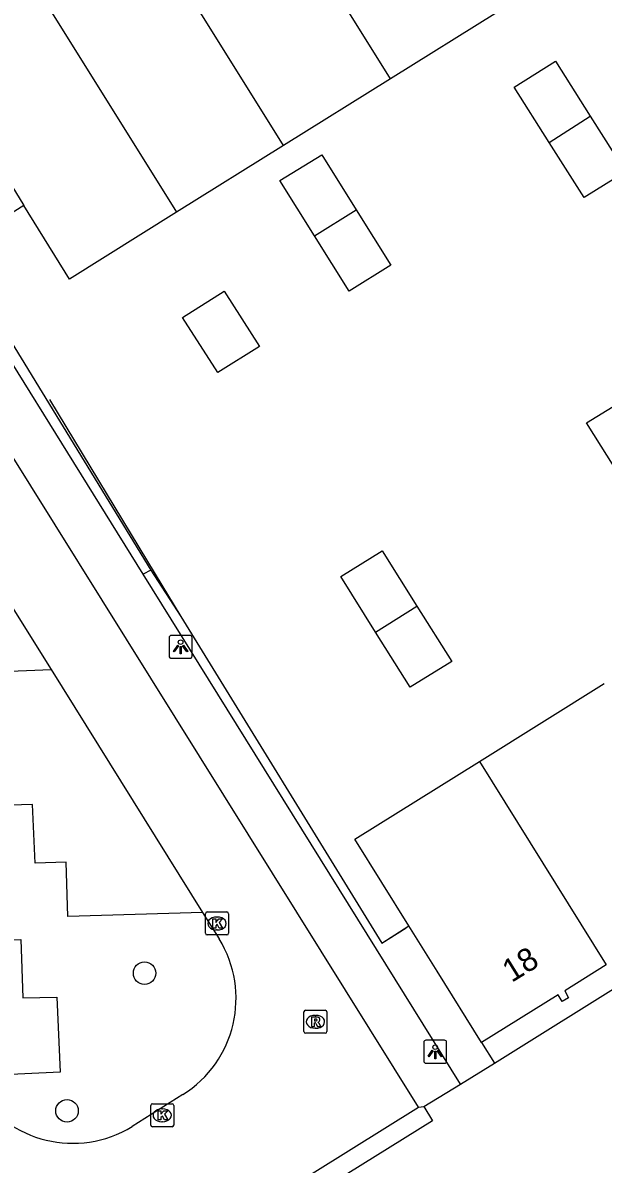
# Model space of a CAD drawing. Extents: x 159280 to 160375, y 384531 to 385872.
# Drawn here: x 159497.41 to 159522.63, y 385428.19 to 385477.77 of the extents above; entities that cross this region are included whole.
import ezdxf

# ---------------------------------------------------------------- set-up
doc = ezdxf.new("R2010")
doc.units = 0
for name, color, linetype in [('IMGEO_Boom', 7, 'Continuous'), ('IMGEO_Groenvoorziening', 7, 'Continuous'), ('IMGEO_Hek', 7, 'Continuous'), ('IMGEO_Kolk', 7, 'Continuous'), ('IMGEO_Lichtpunt', 7, 'Continuous'), ('IMGEO_Pand', 7, 'Continuous'), ('IMGEO_Pand_nummerreeks', 7, 'Continuous'), ('IMGEO_Parkeervlak_open', 7, 'Continuous'), ('IMGEO_Rijbaan_lokaal_open', 7, 'Continuous'), ('IMGEO_Rioolput', 7, 'Continuous'), ('IMGEO_Voetgangersgebied_open', 7, 'Continuous'), ('IMGEO_Voetpad_open', 7, 'Continuous')]:
    doc.layers.add(name, color=color, linetype=linetype)

msp = doc.modelspace()

# ---------------------------------------------------------------- linework, layer by layer
at = {"layer": 'IMGEO_Boom'}
for centre in [(159502.705, 385436.482), (159499.334, 385430.502)]:
    msp.add_circle(centre, 0.489, dxfattribs=at)
at = {"layer": 'IMGEO_Groenvoorziening'}
for points in [[(159494.434, 385467.936), (159502.981, 385453.986)], [(159502.981, 385453.986), (159502.638, 385453.818)], [(159502.981, 385453.986), (159504.281, 385451.976), (159513.012, 385437.783), (159514.193, 385438.536)], [(159517.348, 385433.478), (159517.909, 385432.576)]]:
    msp.add_lwpolyline(points, dxfattribs=at)
at = {"layer": 'IMGEO_Hek'}
for points in [[(159498.577, 385461.411), (159503.167, 385453.815), (159504.281, 385451.976)], [(159504.281, 385451.976), (159513.012, 385437.783), (159514.065, 385438.454)]]:
    msp.add_lwpolyline(points, dxfattribs=at)
at = {"layer": 'IMGEO_Kolk'}
for p, q in [((159505.35, 385438.217), (159505.35, 385439.069)), ((159505.425, 385439.143), (159506.277, 385439.143)), ((159505.838, 385438.923), (159505.863, 385438.923)), ((159506.351, 385439.069), (159506.351, 385438.217)), ((159505.861, 385438.363), (159505.836, 385438.363)), ((159506.277, 385438.143), (159505.425, 385438.143)), ((159502.971, 385429.885), (159502.971, 385430.737)), ((159503.046, 385430.811), (159503.898, 385430.811)), ((159503.459, 385430.591), (159503.484, 385430.591)), ((159503.972, 385430.737), (159503.972, 385429.885)), ((159503.482, 385430.031), (159503.457, 385430.031)), ((159503.898, 385429.811), (159503.046, 385429.811))]:
    msp.add_line(p, q, dxfattribs=at)
for points in [[(159505.35, 385438.217), (159505.35, 385439.069)], [(159505.425, 385439.143), (159506.277, 385439.143)], [(159505.671, 385438.843), (159505.794, 385438.843), (159505.794, 385438.692), (159505.924, 385438.843), (159506.088, 385438.843), (159505.942, 385438.692), (159506.095, 385438.443), (159505.943, 385438.443), (159505.858, 385438.607), (159505.794, 385438.54), (159505.794, 385438.443), (159505.671, 385438.443), (159505.671, 385438.843)], [(159506.351, 385439.069), (159506.351, 385438.217)], [(159506.277, 385438.143), (159505.425, 385438.143)], [(159502.971, 385429.885), (159502.971, 385430.737)], [(159503.046, 385430.811), (159503.898, 385430.811)], [(159503.292, 385430.511), (159503.415, 385430.511), (159503.415, 385430.36), (159503.545, 385430.511), (159503.709, 385430.511), (159503.563, 385430.36), (159503.716, 385430.111), (159503.564, 385430.111), (159503.479, 385430.275), (159503.415, 385430.208), (159503.415, 385430.111), (159503.292, 385430.111), (159503.292, 385430.511)], [(159503.972, 385430.737), (159503.972, 385429.885)], [(159503.898, 385429.811), (159503.046, 385429.811)]]:
    msp.add_lwpolyline(points, dxfattribs=at)
for centre, start, end in [((159505.427, 385439.067), 91.552, 178.448), ((159505.427, 385439.067), 91.552, 178.448), ((159506.275, 385439.067), 1.552, 88.448), ((159506.275, 385439.067), 1.552, 88.448), ((159505.427, 385438.219), 181.552, 268.448), ((159505.427, 385438.219), 181.552, 268.448), ((159506.275, 385438.219), 271.552, 358.448), ((159506.275, 385438.219), 271.552, 358.448), ((159503.048, 385430.735), 91.552, 178.448), ((159503.048, 385430.735), 91.552, 178.448), ((159503.896, 385430.735), 1.552, 88.448), ((159503.896, 385430.735), 1.552, 88.448), ((159503.048, 385429.887), 181.552, 268.448), ((159503.048, 385429.887), 181.552, 268.448), ((159503.896, 385429.887), 271.552, 358.448), ((159503.896, 385429.887), 271.552, 358.448)]:
    msp.add_arc(centre, 0.0765, start, end, dxfattribs=at)
for centre, major_axis, ratio, start_param, end_param in [((159505.837, 385438.643), (-0.387, 0.002), 0.722429, 4.712389, 7.853982), ((159505.862, 385438.643), (-0.39, 0.002), 0.717154, 1.570796, 4.712389), ((159503.458, 385430.311), (-0.387, 0.002), 0.722429, 4.712389, 7.853982), ((159503.483, 385430.311), (-0.39, 0.002), 0.717154, 1.570796, 4.712389)]:
    msp.add_ellipse(centre, major_axis=major_axis, ratio=ratio, start_param=start_param, end_param=end_param, dxfattribs=at)
at = {"layer": 'IMGEO_Lichtpunt'}
for p, q in [((159503.77, 385451.064), (159503.77, 385450.257)), ((159503.77, 385451.064), (159503.77, 385450.257)), ((159504.672, 385451.159), (159503.864, 385451.159)), ((159504.672, 385451.159), (159503.864, 385451.159)), ((159504.766, 385450.257), (159504.766, 385451.064)), ((159504.766, 385450.257), (159504.766, 385451.064)), ((159503.864, 385450.163), (159504.672, 385450.163)), ((159503.864, 385450.163), (159504.672, 385450.163)), ((159514.833, 385433.473), (159514.833, 385432.666)), ((159514.833, 385433.473), (159514.833, 385432.666)), ((159515.735, 385433.568), (159514.927, 385433.568)), ((159515.735, 385433.568), (159514.927, 385433.568)), ((159515.829, 385432.666), (159515.829, 385433.473)), ((159515.829, 385432.666), (159515.829, 385433.473)), ((159514.927, 385432.572), (159515.735, 385432.572)), ((159514.927, 385432.572), (159515.735, 385432.572))]:
    msp.add_line(p, q, dxfattribs=at)
for points in [[(159504.144, 385450.728), (159504.183, 385450.7), (159503.995, 385450.438), (159503.957, 385450.465), (159504.144, 385450.728)], [(159504.246, 385450.68), (159504.293, 385450.68), (159504.293, 385450.358), (159504.246, 385450.358), (159504.246, 385450.68)], [(159504.356, 385450.7), (159504.394, 385450.727), (159504.581, 385450.465), (159504.542, 385450.437), (159504.356, 385450.7)], [(159515.207, 385433.137), (159515.246, 385433.109), (159515.058, 385432.847), (159515.02, 385432.874), (159515.207, 385433.137)], [(159515.309, 385433.089), (159515.356, 385433.089), (159515.356, 385432.767), (159515.309, 385432.767), (159515.309, 385433.089)], [(159515.419, 385433.109), (159515.457, 385433.136), (159515.644, 385432.874), (159515.605, 385432.846), (159515.419, 385433.109)]]:
    msp.add_lwpolyline(points, dxfattribs=at)
for centre in [(159504.269, 385450.862), (159515.332, 385433.271)]:
    msp.add_circle(centre, 0.0994, dxfattribs=at)
for centre, start, end in [((159503.864, 385451.064), 90, 180), ((159503.864, 385451.064), 90, 180), ((159504.672, 385451.064), 0, 90), ((159504.672, 385451.064), 0, 90), ((159503.864, 385450.257), 180, 270), ((159503.864, 385450.257), 180, 270), ((159504.672, 385450.257), 270, 0), ((159504.672, 385450.257), 270, 360), ((159514.927, 385433.473), 90, 180), ((159514.927, 385433.473), 90, 180), ((159515.735, 385433.473), 0, 90), ((159515.735, 385433.473), 0, 90), ((159514.927, 385432.666), 180, 270), ((159514.927, 385432.666), 180, 270), ((159515.735, 385432.666), 270, 0), ((159515.735, 385432.666), 270, 360)]:
    msp.add_arc(centre, 0.0946, start, end, dxfattribs=at)
at = {"layer": 'IMGEO_Pand'}
for points in [[(159513.386, 385475.331), (159507.262, 385485.155)], [(159508.739, 385472.434), (159502.612, 385482.262)], [(159497.963, 385479.368), (159496.147, 385478.238), (159495.975, 385478.521), (159495.704, 385478.358), (159495.876, 385478.064), (159493.451, 385476.542), (159493.332, 385476.468), (159495.555, 385472.916), (159497.464, 385469.836)], [(159497.963, 385479.368), (159504.092, 385469.537)], [(159518.033, 385478.228), (159513.386, 385475.331)], [(159520.278, 385472.576), (159518.757, 385474.968), (159520.553, 385476.106), (159522.069, 385473.714)], [(159513.386, 385475.331), (159508.739, 385472.434)], [(159522.069, 385473.714), (159523.599, 385471.3), (159521.798, 385470.183), (159520.278, 385472.576)], [(159520.278, 385472.576), (159522.069, 385473.714)], [(159508.739, 385472.434), (159504.092, 385469.537)], [(159510.088, 385468.517), (159508.586, 385470.921), (159510.407, 385472.039), (159511.9, 385469.65)], [(159504.092, 385469.537), (159499.445, 385466.64), (159497.464, 385469.836)], [(159511.9, 385469.65), (159513.403, 385467.244), (159511.59, 385466.114), (159510.088, 385468.517)], [(159510.088, 385468.517), (159511.9, 385469.65)], [(159507.692, 385463.701), (159505.893, 385462.574), (159504.359, 385464.968), (159506.16, 385466.113), (159507.692, 385463.701)], [(159523.42, 385457.968), (159521.907, 385460.388), (159523.709, 385461.497), (159525.22, 385459.104)], [(159512.742, 385451.302), (159511.227, 385453.722), (159513.031, 385454.836), (159514.541, 385452.431)], [(159514.541, 385452.431), (159516.05, 385450.026), (159514.238, 385448.914), (159512.742, 385451.302)], [(159512.742, 385451.302), (159514.541, 385452.431)], [(159517.256, 385445.685), (159522.68, 385449.068)], [(159514.193, 385438.536), (159511.833, 385442.303), (159517.256, 385445.685)], [(159517.256, 385445.685), (159522.767, 385436.849)], [(159517.348, 385433.478), (159515.42, 385436.578), (159514.193, 385438.536)], [(159522.767, 385436.849), (159520.964, 385435.714), (159521.129, 385435.418), (159520.847, 385435.26), (159520.673, 385435.541), (159517.348, 385433.478)]]:
    msp.add_lwpolyline(points, dxfattribs=at)
at = {"layer": 'IMGEO_Parkeervlak_open'}
for points in [[(159505.216, 385439.117), (159499.375, 385438.945), (159499.293, 385441.306), (159497.95, 385441.267), (159497.836, 385443.808), (159496.372, 385443.773), (159496.27, 385446.302), (159494.806, 385446.251), (159494.691, 385449.521), (159498.649, 385449.678)], [(159488.415, 385442.615), (159494.354, 385442.756), (159494.395, 385440.415), (159495.755, 385440.458), (159495.864, 385437.904), (159497.328, 385437.941), (159497.415, 385435.408), (159498.89, 385435.443), (159499.032, 385432.179), (159495.028, 385431.996)]]:
    msp.add_lwpolyline(points, dxfattribs=at)
at = {"layer": 'IMGEO_Rijbaan_lokaal_open'}
for points in [[(159514.611, 385430.669), (159485.055, 385477.992)], [(159496.95, 385452.379), (159498.649, 385449.678)], [(159498.649, 385449.678), (159505.216, 385439.117)], [(159505.216, 385439.117), (159505.941, 385437.976)], [(159504.362, 385431.207), (159502.164, 385429.818)], [(159498.163, 385420.418), (159514.611, 385430.669)]]:
    msp.add_lwpolyline(points, dxfattribs=at)
for centre, radius, start, end in [((159501.757, 385435.383), 4.922, 301.9535, 31.7854), ((159499.586, 385434.044), 4.95, 211.3872, 301.382)]:
    msp.add_arc(centre, radius, start, end, dxfattribs=at)
at = {"layer": 'IMGEO_Rioolput'}
for p, q in [((159509.701, 385434.872), (159510.553, 385434.872)), ((159509.626, 385433.946), (159509.626, 385434.798)), ((159510.114, 385434.652), (159510.139, 385434.652)), ((159510.627, 385434.798), (159510.627, 385433.946)), ((159510.137, 385434.092), (159510.112, 385434.092)), ((159510.553, 385433.872), (159509.701, 385433.872))]:
    msp.add_line(p, q, dxfattribs=at)
for points in [[(159509.701, 385434.872), (159510.553, 385434.872)], [(159509.626, 385433.946), (159509.626, 385434.798)], [(159510.215, 385434.57), (159509.963, 385434.572), (159509.963, 385434.172)], [(159510.141, 385434.491), (159510.087, 385434.491), (159510.087, 385434.41)], [(159510.087, 385434.41), (159510.139, 385434.41)], [(159510.627, 385434.798), (159510.627, 385433.946)], [(159509.963, 385434.172), (159510.087, 385434.172), (159510.087, 385434.334), (159510.098, 385434.334)], [(159510.145, 385434.305), (159510.216, 385434.172), (159510.356, 385434.172), (159510.291, 385434.298)], [(159510.553, 385433.872), (159509.701, 385433.872)]]:
    msp.add_lwpolyline(points, dxfattribs=at)
for centre, radius, start, end in [((159509.703, 385434.796), 0.0765, 91.552, 178.448), ((159509.703, 385434.796), 0.0765, 91.552, 178.448), ((159510.551, 385434.796), 0.0765, 1.552, 88.448), ((159510.551, 385434.796), 0.0765, 1.552, 88.448), ((159510.123, 385434.599), 0.19, 274.7715, 282.9687), ((159510.147, 385434.395), 0.0964, 77.0061, 93.1865), ((159510.161, 385434.452), 0.0378, 276.6634, 79.6772), ((159510.214, 385434.46), 0.109, 350.3612, 89.416), ((159510.212, 385434.46), 0.112, 277.5842, 350.9817), ((159509.703, 385433.948), 0.0765, 181.552, 268.448), ((159509.703, 385433.948), 0.0765, 181.552, 268.448), ((159510.097, 385434.281), 0.0533, 26.0293, 88.6989), ((159510.196, 385434.245), 0.108, 29.5134, 73.7905), ((159510.551, 385433.948), 0.0765, 271.552, 358.448), ((159510.551, 385433.948), 0.0765, 271.552, 358.448)]:
    msp.add_arc(centre, radius, start, end, dxfattribs=at)
for centre, major_axis, ratio, start_param, end_param in [((159510.113, 385434.372), (-0.387, 0.002), 0.722429, 4.712389, 7.853982), ((159510.138, 385434.372), (-0.39, 0.002), 0.717154, 1.570796, 4.712389)]:
    msp.add_ellipse(centre, major_axis=major_axis, ratio=ratio, start_param=start_param, end_param=end_param, dxfattribs=at)
at = {"layer": 'IMGEO_Voetgangersgebied_open'}
for points in [[(159517.909, 385432.576), (159554.727, 385455.568), (159556.521, 385456.688)], [(159516.428, 385431.657), (159517.909, 385432.576)], [(159514.838, 385430.685), (159515.214, 385430.074), (159498.421, 385419.623), (159498.164, 385420.032)]]:
    msp.add_lwpolyline(points, dxfattribs=at)
at = {"layer": 'IMGEO_Voetpad_open'}
for points in [[(159497.464, 385469.836), (159494.434, 385467.936)], [(159502.638, 385453.818), (159493.395, 385468.673)], [(159516.428, 385431.657), (159502.638, 385453.818)], [(159514.838, 385430.685), (159516.428, 385431.657)], [(159514.611, 385430.669), (159514.838, 385430.685)]]:
    msp.add_lwpolyline(points, dxfattribs=at)

# ---------------------------------------------------------------- texts
at = {"layer": 'IMGEO_Pand_nummerreeks'}
msp.add_text('18', height=1, rotation=31.8163, dxfattribs=at).set_placement((159518.653, 385436.054))

doc.saveas('drawing.dxf')
